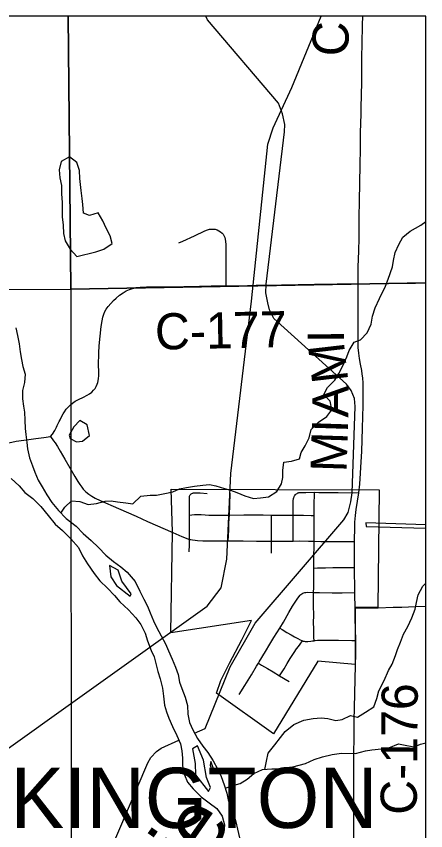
# Model space of a CAD drawing. Extents: x -87 to 2145, y -2128 to 440.
# Drawn here: x -40.88 to -40.237, y -691.904 to -690.623 of the extents above; entities that cross this region are included whole.
import ezdxf

# ---------------------------------------------------------------- set-up
doc = ezdxf.new("R2010")
doc.units = 0
for name, color, linetype in [('GM_X_City_Street', 7, 'Continuous'), ('GM_X_Corporation', 7, 'Continuous'), ('GM_X_Corporation_Text', 7, 'Continuous'), ('GM_X_County_Road', 7, 'Continuous'), ('GM_X_County_Road_Text', 7, 'Continuous'), ('GM_X_Major_River', 7, 'Continuous'), ('GM_X_Minor_Lake', 7, 'Continuous'), ('GM_X_Minor_River', 7, 'Continuous'), ('GM_X_Minor_River_Text', 7, 'Continuous'), ('GM_X_Rail_Line', 7, 'Continuous'), ('GM_X_Section', 7, 'Continuous'), ('GM_X_Township_Road', 7, 'Continuous'), ('GM_X_Township_Text', 7, 'Continuous'), ('SH_Cut_Line', 7, 'Continuous'), ('SN_P_Text', 7, 'Continuous')]:
    doc.layers.add(name, color=color, linetype=linetype)

msp = doc.modelspace()

# ---------------------------------------------------------------- linework, layer by layer
at = {"layer": 'GM_X_City_Street'}
for points in [[(-40.6079, -691.465), (-40.6078, -691.4538), (-40.6078, -691.4477), (-40.6078, -691.4454), (-40.6078, -691.4291), (-40.6077, -691.417), (-40.6077, -691.4071), (-40.6077, -691.3928), (-40.6076, -691.3788), (-40.6075, -691.3776), (-40.6072, -691.3766), (-40.6067, -691.3756), (-40.6061, -691.3748), (-40.6056, -691.3742)], [(-40.6056, -691.3742), (-40.6049, -691.3737), (-40.6042, -691.3734), (-40.6031, -691.3729), (-40.6022, -691.3726), (-40.6012, -691.3724), (-40.5991, -691.3721), (-40.5968, -691.372), (-40.5942, -691.3721), (-40.5906, -691.3724), (-40.5799, -691.3733)], [(-40.5467, -691.4479), (-40.5464, -691.4405), (-40.546, -691.43), (-40.5456, -691.4207), (-40.5452, -691.412), (-40.5449, -691.4071), (-40.5447, -691.4016), (-40.5445, -691.3966), (-40.5442, -691.3907), (-40.544, -691.3855), (-40.5437, -691.3789), (-40.5435, -691.3729)], [(-40.4449, -691.448), (-40.4449, -691.4434), (-40.4448, -691.4371), (-40.4447, -691.4298), (-40.4446, -691.4195), (-40.4447, -691.4074), (-40.4447, -691.3993), (-40.4447, -691.3936), (-40.4447, -691.385), (-40.4446, -691.3839), (-40.4445, -691.3831), (-40.4444, -691.3824), (-40.4443, -691.3817), (-40.444, -691.3807), (-40.4438, -691.38), (-40.4437, -691.3793), (-40.4434, -691.3786), (-40.443, -691.3778), (-40.4426, -691.3771), (-40.4423, -691.3765), (-40.4412, -691.375)], [(-40.4412, -691.375), (-40.4408, -691.3745), (-40.4403, -691.3741), (-40.4397, -691.3736), (-40.4386, -691.373), (-40.4379, -691.3727), (-40.4372, -691.3724), (-40.4364, -691.3721), (-40.4356, -691.3719), (-40.4348, -691.3718), (-40.4338, -691.3716), (-40.4326, -691.3715), (-40.4246, -691.3715), (-40.4114, -691.3714), (-40.4042, -691.3715), (-40.3739, -691.3717), (-40.3415, -691.372)], [(-40.412, -691.6048), (-40.4122, -691.5994), (-40.4125, -691.5855), (-40.4126, -691.5768), (-40.4125, -691.5645), (-40.4127, -691.5502), (-40.4126, -691.5391), (-40.4126, -691.5288), (-40.4124, -691.5212), (-40.4122, -691.4943), (-40.4122, -691.4906), (-40.4121, -691.4848), (-40.4121, -691.4699), (-40.4119, -691.4588), (-40.412, -691.4483), (-40.4119, -691.4325), (-40.4117, -691.4227), (-40.4115, -691.4136), (-40.4115, -691.4076), (-40.4115, -691.4026), (-40.4115, -691.3952), (-40.4115, -691.3866), (-40.4114, -691.3779), (-40.4114, -691.3714)], [(-40.6077, -691.4071), (-40.6039, -691.4068), (-40.5999, -691.4065), (-40.5952, -691.4062), (-40.5895, -691.4063), (-40.5832, -691.4068), (-40.5771, -691.4072), (-40.5715, -691.4075), (-40.5604, -691.4074), (-40.5524, -691.4072), (-40.5449, -691.4071), (-40.5224, -691.4069), (-40.5089, -691.4068), (-40.492, -691.4069), (-40.4789, -691.4071), (-40.4672, -691.4072), (-40.4447, -691.4074), (-40.4345, -691.4075), (-40.4284, -691.4075), (-40.4166, -691.4076), (-40.4115, -691.4076)], [(-40.4789, -691.4673), (-40.4789, -691.4572), (-40.4789, -691.4482), (-40.4789, -691.4471), (-40.4789, -691.4398), (-40.4789, -691.4313), (-40.4789, -691.4206), (-40.4789, -691.4119), (-40.4789, -691.4071)], [(-40.4122, -691.4906), (-40.4067, -691.4904), (-40.3937, -691.4901), (-40.3825, -691.4895), (-40.3613, -691.4895), (-40.3531, -691.4895), (-40.3483, -691.4895)], [(-40.5297, -691.6895), (-40.5208, -691.6753), (-40.5104, -691.6585), (-40.5021, -691.6447), (-40.4993, -691.6401), (-40.498, -691.6378), (-40.4939, -691.6311), (-40.4868, -691.6193), (-40.4829, -691.613), (-40.475, -691.5997), (-40.4658, -691.585), (-40.4601, -691.5754), (-40.4514, -691.5603), (-40.4457, -691.5507), (-40.4385, -691.5393), (-40.4359, -691.5356), (-40.434, -691.5333), (-40.4327, -691.532), (-40.4312, -691.5309)], [(-40.4312, -691.5309), (-40.4303, -691.5304), (-40.4295, -691.53), (-40.4281, -691.5294), (-40.4264, -691.529), (-40.4248, -691.5288), (-40.423, -691.5287), (-40.4126, -691.5288), (-40.4032, -691.529), (-40.3834, -691.5293), (-40.3678, -691.5294), (-40.3478, -691.5292)], [(-40.4658, -691.585), (-40.4622, -691.5873), (-40.4548, -691.5917), (-40.4478, -691.5958), (-40.4429, -691.5985), (-40.4375, -691.6015), (-40.4336, -691.6035), (-40.4311, -691.6047), (-40.4299, -691.6051), (-40.4291, -691.6053), (-40.4272, -691.6057), (-40.4257, -691.6059), (-40.4237, -691.6059), (-40.4216, -691.6058), (-40.4172, -691.6053), (-40.4141, -691.605), (-40.412, -691.6048), (-40.41, -691.6046), (-40.4063, -691.6042), (-40.4003, -691.6039), (-40.3966, -691.6038), (-40.3857, -691.6038), (-40.3734, -691.604), (-40.3526, -691.6043), (-40.3468, -691.6043)], [(-40.4662, -691.6601), (-40.4631, -691.6551), (-40.4591, -691.6488), (-40.4541, -691.6409), (-40.4493, -691.6329), (-40.4433, -691.6231), (-40.4394, -691.6178), (-40.4366, -691.614), (-40.4338, -691.6103), (-40.4299, -691.6051)], [(-40.4993, -691.6401), (-40.4943, -691.6431), (-40.485, -691.6485), (-40.4764, -691.6536), (-40.4662, -691.6601), (-40.4508, -691.6688)]]:
    msp.add_lwpolyline(points, dxfattribs=at)
at = {"layer": 'GM_X_Corporation'}
msp.add_lwpolyline([(-40.3475, -691.5525), (-40.3473, -691.5687), (-40.3471, -691.5859), (-40.347, -691.6038), (-40.347, -691.6095), (-40.347, -691.6271), (-40.3472, -691.6422), (-40.4058, -691.6372), (-40.4757, -691.7513), (-40.5653, -691.6875), (-40.5583, -691.6676), (-40.5449, -691.6399), (-40.5254, -691.6032), (-40.51, -691.5732), (-40.6372, -691.5925), (-40.6343, -691.4342), (-40.6362, -691.3666), (-40.3097, -691.3676), (-40.3115, -691.5525), (-40.3182, -691.5526), (-40.3231, -691.5526), (-40.331, -691.5527), (-40.3386, -691.5526)], close=True, dxfattribs=at)
at = {"layer": 'GM_X_County_Road'}
msp.add_line((-40.4789, -691.4482), (-40.4449, -691.448), dxfattribs=at)
for points in [[(-40.3426, -691.0433), (-40.3426, -691.0388), (-40.3424, -691.0165), (-40.3417, -690.9922), (-40.3413, -690.9711), (-40.3413, -690.9618), (-40.3412, -690.955), (-40.3412, -690.9475), (-40.3409, -690.9382), (-40.3405, -690.914), (-40.3401, -690.8842), (-40.3395, -690.8575), (-40.3391, -690.8301), (-40.3387, -690.8053), (-40.3381, -690.7767), (-40.3379, -690.7649), (-40.3376, -690.7475), (-40.3371, -690.7251), (-40.337, -690.709), (-40.3367, -690.6904), (-40.3361, -690.6624), (-40.3357, -690.6404), (-40.3356, -690.6363), (-40.3353, -690.6226)], [(-40.6245, -690.9792), (-40.6183, -690.9764), (-40.5998, -690.9677), (-40.5835, -690.9601), (-40.5794, -690.9585), (-40.5764, -690.9577), (-40.5734, -690.9573), (-40.5703, -690.9572), (-40.5672, -690.9576), (-40.5642, -690.9585), (-40.5615, -690.9599), (-40.5589, -690.9616), (-40.5565, -690.9636), (-40.5549, -690.9655), (-40.5536, -690.9676), (-40.5523, -690.9704), (-40.5514, -690.9734), (-40.5508, -690.977), (-40.5504, -690.9814), (-40.5505, -690.9936), (-40.5505, -691.0149), (-40.5504, -691.0316), (-40.5504, -691.0465)], [(-40.8258, -691.2837), (-40.8226, -691.2801), (-40.8191, -691.2743), (-40.8168, -691.2691), (-40.8155, -691.2663), (-40.8124, -691.2602), (-40.811, -691.2574), (-40.809, -691.2536), (-40.806, -691.2481), (-40.8041, -691.2449), (-40.8012, -691.2407), (-40.7979, -691.2369), (-40.7948, -691.2337), (-40.7914, -691.2309), (-40.7871, -691.2281), (-40.7822, -691.2254), (-40.7744, -691.2215), (-40.7683, -691.2185), (-40.7647, -691.2163), (-40.7613, -691.2137), (-40.7583, -691.2107), (-40.756, -691.2079), (-40.7542, -691.2048), (-40.7527, -691.2015), (-40.7518, -691.1987), (-40.7507, -691.1927), (-40.7503, -691.1878), (-40.7503, -691.181), (-40.7504, -691.1717), (-40.7499, -691.1518), (-40.7493, -691.1412), (-40.748, -691.1257), (-40.7463, -691.1108), (-40.745, -691.1016), (-40.7437, -691.096), (-40.7422, -691.0912), (-40.7404, -691.0871), (-40.7383, -691.0832), (-40.7354, -691.0791), (-40.7314, -691.0742), (-40.7271, -691.0697), (-40.7229, -691.0658), (-40.7175, -691.0615), (-40.7119, -691.0576), (-40.707, -691.0547), (-40.7019, -691.0522), (-40.6971, -691.0506), (-40.6916, -691.0493), (-40.6853, -691.0487), (-40.6753, -691.0483), (-40.6604, -691.0481), (-40.6163, -691.0476), (-40.592, -691.0473), (-40.5734, -691.0468), (-40.5635, -691.0468), (-40.5504, -691.0465)], [(-40.5504, -691.0465), (-40.5303, -691.0465), (-40.503, -691.0457), (-40.4632, -691.0449), (-40.411, -691.0441), (-40.3755, -691.0436), (-40.3556, -691.0435), (-40.3494, -691.0434), (-40.3426, -691.0433)], [(-40.3415, -691.372), (-40.34, -691.3587), (-40.3387, -691.3413), (-40.3378, -691.3232), (-40.337, -691.3071), (-40.3358, -691.2705), (-40.3348, -691.235), (-40.3345, -691.2114), (-40.3346, -691.2033), (-40.3348, -691.1996), (-40.3354, -691.1915), (-40.3361, -691.1853), (-40.3371, -691.1798), (-40.339, -691.17), (-40.3407, -691.1609), (-40.3418, -691.1523), (-40.3424, -691.1437), (-40.3427, -691.1319), (-40.3427, -691.1108), (-40.3427, -691.0928), (-40.3428, -691.0804), (-40.3425, -691.0655), (-40.3425, -691.0531), (-40.3426, -691.0433)], [(-41.0485, -691.3839), (-41.0378, -691.3785), (-41.028, -691.3731), (-41.0124, -691.364), (-40.9676, -691.3372), (-40.9217, -691.3099), (-40.9084, -691.3019), (-40.9025, -691.2986), (-40.8964, -691.2956), (-40.8919, -691.2938), (-40.8866, -691.2923), (-40.8799, -691.2911), (-40.8603, -691.2884), (-40.8492, -691.2869), (-40.8363, -691.2852), (-40.8258, -691.2837)], [(-40.8258, -691.2837), (-40.8212, -691.2903), (-40.8188, -691.2938), (-40.8151, -691.2994), (-40.8106, -691.3068), (-40.8034, -691.3191), (-40.7877, -691.3466), (-40.7829, -691.3546), (-40.7799, -691.3593), (-40.777, -691.3635), (-40.7746, -691.3664), (-40.7707, -691.3705), (-40.7659, -691.3745), (-40.7612, -691.3777), (-40.7557, -691.3808), (-40.7478, -691.3844), (-40.7193, -691.3968), (-40.6915, -691.4089), (-40.6734, -691.4171), (-40.6339, -691.4348)], [(-40.3482, -691.449), (-40.3482, -691.4446), (-40.3479, -691.4291), (-40.3476, -691.4185), (-40.3469, -691.408), (-40.3458, -691.3982), (-40.3415, -691.372)], [(-40.6339, -691.4348), (-40.6198, -691.4409), (-40.6128, -691.4437), (-40.6091, -691.445), (-40.6078, -691.4454)], [(-40.6078, -691.4454), (-40.6057, -691.4458), (-40.6028, -691.4463), (-40.5987, -691.4468), (-40.5948, -691.4471), (-40.5868, -691.4475), (-40.575, -691.4479), (-40.552, -691.4479), (-40.5467, -691.4479)], [(-40.5467, -691.4479), (-40.5235, -691.4478), (-40.5025, -691.4481), (-40.4789, -691.4482)], [(-40.4449, -691.448), (-40.4346, -691.4479), (-40.4205, -691.4482), (-40.412, -691.4483)], [(-40.412, -691.4483), (-40.4013, -691.4486), (-40.3912, -691.4487), (-40.3805, -691.449), (-40.3649, -691.449), (-40.3556, -691.449), (-40.3482, -691.449)], [(-40.3483, -691.4895), (-40.3483, -691.481), (-40.3484, -691.471), (-40.3483, -691.4606), (-40.3482, -691.449)], [(-40.3478, -691.5292), (-40.348, -691.5164), (-40.3482, -691.5008), (-40.3483, -691.4895)], [(-40.3473, -691.553), (-40.3477, -691.5316), (-40.3478, -691.5292)], [(-40.3473, -691.553), (-40.3384, -691.5532), (-40.3308, -691.5533), (-40.3229, -691.5532), (-40.318, -691.5531), (-40.3113, -691.5531)], [(-40.3468, -691.6043), (-40.3468, -691.5864), (-40.3471, -691.5692), (-40.3473, -691.553)], [(-40.3113, -691.5531), (-40.2876, -691.5523), (-40.2742, -691.5519), (-40.2532, -691.5512), (-40.2365, -691.5507)], [(-40.347, -691.6437), (-40.347, -691.6427), (-40.3468, -691.6276), (-40.3468, -691.6101), (-40.3468, -691.6043)], [(-40.3535, -692.0624), (-40.3515, -692.0539), (-40.3509, -692.0504), (-40.3503, -692.0448), (-40.3498, -692.033), (-40.3495, -692.0156), (-40.3495, -692.0044), (-40.3496, -691.9814), (-40.3495, -691.9627), (-40.3497, -691.9316), (-40.3495, -691.903), (-40.3494, -691.8545), (-40.3494, -691.8402), (-40.3495, -691.782), (-40.3491, -691.7573), (-40.3487, -691.7294), (-40.3484, -691.711), (-40.3476, -691.6874), (-40.347, -691.6437)]]:
    msp.add_lwpolyline(points, dxfattribs=at)
at = {"layer": 'GM_X_Major_River'}
for p, q in [((-40.5712, -691.8131), (-40.5681, -691.8098)), ((-40.5776, -691.8419), (-40.5747, -691.8355))]:
    msp.add_line(p, q, dxfattribs=at)
for points in [[(-40.8806, -691.1126), (-40.8776, -691.1246), (-40.8754, -691.1376), (-40.8736, -691.1502), (-40.8717, -691.1625), (-40.8695, -691.1733), (-40.8657, -691.1856), (-40.8669, -691.1989), (-40.87, -691.2114), (-40.8701, -691.2243), (-40.8682, -691.2358), (-40.8671, -691.2454), (-40.8664, -691.258), (-40.8657, -691.271), (-40.8645, -691.2806), (-40.863, -691.2928), (-40.8623, -691.3031), (-40.8589, -691.317), (-40.8545, -691.3297), (-40.8506, -691.3397), (-40.8454, -691.3521), (-40.8393, -691.363), (-40.8317, -691.3751), (-40.8238, -691.3872), (-40.8136, -691.3998), (-40.8015, -691.4128), (-40.7856, -691.4248), (-40.7746, -691.4362), (-40.7621, -691.4474), (-40.7507, -691.4581), (-40.7389, -691.4703), (-40.7271, -691.4802), (-40.7156, -691.4887), (-40.7057, -691.497), (-40.6929, -691.5116), (-40.6854, -691.5271), (-40.6794, -691.5395), (-40.6737, -691.5504), (-40.6695, -691.5608), (-40.6643, -691.5736), (-40.6597, -691.5833), (-40.6522, -691.5973), (-40.6454, -691.6097), (-40.6405, -691.6205), (-40.6348, -691.6337), (-40.6296, -691.6465), (-40.6254, -691.658), (-40.6232, -691.6699), (-40.6194, -691.68), (-40.6142, -691.6935), (-40.6108, -691.7066), (-40.6102, -691.7203), (-40.6076, -691.7334), (-40.6023, -691.745), (-40.5948, -691.7586), (-40.5865, -691.7707), (-40.5788, -691.7805), (-40.5702, -691.7937), (-40.5638, -691.8062), (-40.5581, -691.8186), (-40.5533, -691.8317), (-40.5492, -691.8444), (-40.5469, -691.8551), (-40.5438, -691.8652), (-40.5389, -691.8752), (-40.5348, -691.8895)], [(-40.8878, -691.3495), (-40.8753, -691.361), (-40.8662, -691.3716), (-40.8536, -691.3812), (-40.8411, -691.3938), (-40.8295, -691.4076), (-40.8186, -691.4217), (-40.8071, -691.4313), (-40.7939, -691.4443), (-40.7822, -691.4581), (-40.7758, -691.4713), (-40.7679, -691.4841), (-40.7574, -691.499), (-40.7483, -691.5107), (-40.7366, -691.5222), (-40.7256, -691.5337), (-40.7172, -691.5439), (-40.7036, -691.5562), (-40.6918, -691.5688), (-40.6839, -691.5794), (-40.6775, -691.5929), (-40.6734, -691.6049), (-40.6678, -691.6203), (-40.6632, -691.63), (-40.6605, -691.6404), (-40.6572, -691.6535), (-40.6538, -691.665), (-40.6501, -691.6796), (-40.6483, -691.6923), (-40.6469, -691.7064), (-40.6435, -691.7165), (-40.64, -691.7269), (-40.6344, -691.74), (-40.6273, -691.754), (-40.6217, -691.7671), (-40.6198, -691.7783), (-40.6187, -691.7897), (-40.6187, -691.8015), (-40.6154, -691.8157), (-40.6105, -691.8273), (-40.6018, -691.8379), (-40.5893, -691.8502), (-40.5767, -691.8598), (-40.5649, -691.869), (-40.5562, -691.8807), (-40.5528, -691.8945), (-40.5536, -691.9063)], [(-40.7332, -691.4866), (-40.7314, -691.5045), (-40.7224, -691.5181), (-40.7008, -691.5349)], [(-40.7008, -691.5349), (-40.6993, -691.5312), (-40.7141, -691.5112), (-40.7196, -691.4939), (-40.7332, -691.4866)], [(-40.5948, -691.7704), (-40.603, -691.775), (-40.5988, -691.7981), (-40.598, -691.816), (-40.5776, -691.8419)], [(-40.5747, -691.8355), (-40.581, -691.82), (-40.5854, -691.7928), (-40.5948, -691.7704)], [(-40.574, -691.7946), (-40.5754, -691.8008), (-40.5712, -691.8131)], [(-40.5681, -691.8098), (-40.574, -691.7946)], [(-40.5348, -691.8895), (-40.5322, -691.901), (-40.5292, -691.9148), (-40.5269, -691.9248), (-40.5244, -691.9386), (-40.5226, -691.9528), (-40.5227, -691.9661), (-40.5201, -691.9803), (-40.5205, -691.9898), (-40.5217, -692.0019), (-40.5251, -692.014), (-40.5301, -692.026), (-40.5401, -692.0382), (-40.5508, -692.0511), (-40.5637, -692.0613), (-40.5862, -692.0804)]]:
    msp.add_lwpolyline(points, dxfattribs=at)
at = {"layer": 'GM_X_Minor_Lake'}
msp.add_line((-40.3302, -691.4251), (-40.2365, -691.4279), dxfattribs=at)
for points in [[(-40.78, -690.878), (-40.7803, -690.8654), (-40.7848, -690.8526), (-40.7959, -690.8439), (-40.8091, -690.851), (-40.8122, -690.8639), (-40.8111, -690.8765), (-40.8089, -690.8888), (-40.8086, -690.9017), (-40.8075, -690.9155), (-40.8075, -690.925), (-40.8076, -690.938), (-40.8061, -690.9514), (-40.8055, -690.964), (-40.8028, -690.9759), (-40.7953, -690.9888), (-40.7847, -691.0006), (-40.7548, -690.9933)], [(-40.7548, -690.9933), (-40.7421, -690.9891), (-40.7289, -690.9801), (-40.7322, -690.9678), (-40.7383, -690.9561), (-40.7439, -690.9445), (-40.7511, -690.932), (-40.7645, -690.9357), (-40.7743, -690.9323), (-40.7754, -690.9189), (-40.7762, -690.9094), (-40.7776, -690.8967), (-40.78, -690.878)], [(-40.7648, -691.282), (-40.7682, -691.265), (-40.7801, -691.2584), (-40.7893, -691.2682)], [(-40.7893, -691.2682), (-40.7965, -691.2815), (-40.7952, -691.2865), (-40.7851, -691.2918), (-40.7759, -691.291), (-40.7648, -691.282)], [(-40.2365, -691.4225), (-40.3308, -691.4194), (-40.3302, -691.4251)]]:
    msp.add_lwpolyline(points, dxfattribs=at)
at = {"layer": 'GM_X_Minor_River'}
for points in [[(-40.5995, -691.75), (-40.5828, -691.743), (-40.5437, -691.6461), (-40.5044, -691.577), (-40.3649, -691.4147), (-40.3584, -691.4031), (-40.354, -691.3865), (-40.3523, -691.3721), (-40.3475, -691.2366), (-40.3482, -691.224), (-40.3535, -691.2112), (-40.3607, -691.2011), (-40.4749, -691.0979), (-40.4817, -691.0843), (-40.4843, -691.0735), (-40.4876, -691.0578), (-40.4871, -691.0437), (-40.4585, -690.8045), (-40.4577, -690.7927), (-40.4613, -690.7762), (-40.4679, -690.7592), (-40.5792, -690.6279), (-40.5822, -690.6226)], [(-40.8096, -691.4041), (-40.8035, -691.3948), (-40.7929, -691.3849), (-40.7797, -691.3857), (-40.7669, -691.3908), (-40.7535, -691.389), (-40.7401, -691.3853), (-40.7306, -691.3848), (-40.7208, -691.3863), (-40.7075, -691.388), (-40.6969, -691.3895), (-40.6843, -691.3774), (-40.6695, -691.376), (-40.6592, -691.376), (-40.6462, -691.373), (-40.6339, -691.3704), (-40.6235, -691.3658), (-40.6124, -691.3636), (-40.5998, -691.3617), (-40.5868, -691.3603), (-40.5761, -691.3591), (-40.5663, -691.361), (-40.5528, -691.3653), (-40.543, -691.3679), (-40.5332, -691.3717), (-40.5209, -691.3767), (-40.507, -691.3811), (-40.4963, -691.3803), (-40.4837, -691.3785), (-40.4705, -691.3702), (-40.4632, -691.3579), (-40.4609, -691.348), (-40.4609, -691.337), (-40.4593, -691.3241), (-40.4475, -691.3222), (-40.4348, -691.3185), (-40.4322, -691.3087), (-40.4257, -691.2982), (-40.4196, -691.2855), (-40.4165, -691.2726), (-40.405, -691.2608), (-40.3918, -691.2522), (-40.3838, -691.2414), (-40.3864, -691.228), (-40.3963, -691.2173), (-40.3906, -691.2065), (-40.3791, -691.1951), (-40.3731, -691.1846), (-40.3662, -691.1715), (-40.3604, -691.1584), (-40.3566, -691.1482), (-40.3489, -691.1352), (-40.3389, -691.1313), (-40.3286, -691.1203), (-40.3221, -691.1068), (-40.3201, -691.0943), (-40.3158, -691.0811), (-40.3089, -691.0665), (-40.2998, -691.047), (-40.2956, -691.0361), (-40.2888, -691.0165), (-40.287, -691.0066), (-40.2843, -690.9942), (-40.2785, -690.9814), (-40.2724, -690.9698), (-40.261, -690.9607), (-40.244, -690.951), (-40.2365, -690.9454)], [(-40.4895, -691.8073), (-40.4866, -691.7941), (-40.4842, -691.7816), (-40.4735, -691.7686), (-40.4644, -691.7571), (-40.4572, -691.7475), (-40.4435, -691.7366), (-40.4281, -691.7299), (-40.4131, -691.7274), (-40.4006, -691.7263), (-40.3903, -691.727), (-40.3779, -691.7305), (-40.3676, -691.729), (-40.3548, -691.7222), (-40.3435, -691.7249), (-40.3311, -691.7173), (-40.3182, -691.7087), (-40.3132, -691.6959), (-40.3101, -691.6834), (-40.3019, -691.6673), (-40.2949, -691.6516), (-40.2892, -691.6415), (-40.2842, -691.6283), (-40.2808, -691.6186), (-40.2762, -691.6069), (-40.2712, -691.5945), (-40.2644, -691.5826), (-40.2585, -691.5687), (-40.2531, -691.5551), (-40.2512, -691.5449), (-40.2481, -691.5325), (-40.2412, -691.519), (-40.2365, -691.5145)], [(-40.7964, -692.0857), (-40.6733, -691.7969), (-40.6684, -691.7883), (-40.6594, -691.7791), (-40.652, -691.7737), (-40.6242, -691.7612)], [(-40.5516, -691.837), (-40.5412, -691.8329), (-40.5281, -691.8295), (-40.5172, -691.8227), (-40.5063, -691.8136), (-40.4928, -691.8076), (-40.4783, -691.8066), (-40.4688, -691.8065), (-40.4558, -691.8043), (-40.4451, -691.8032), (-40.4355, -691.8008), (-40.4255, -691.7978), (-40.412, -691.7918), (-40.3989, -691.7877), (-40.3836, -691.784), (-40.3687, -691.7815), (-40.3467, -691.7823), (-40.3309, -691.7783), (-40.3214, -691.7767), (-40.3057, -691.775), (-40.2946, -691.7731), (-40.2792, -691.7668), (-40.2664, -691.7699), (-40.2547, -691.7719), (-40.2447, -691.7677), (-40.2365, -691.7655)]]:
    msp.add_lwpolyline(points, dxfattribs=at)
at = {"layer": 'GM_X_Rail_Line'}
msp.add_lwpolyline([(-41.1724, -692.0809), (-41.0454, -691.9191), (-40.9855, -691.8485), (-40.9329, -691.8025), (-40.5797, -691.5506), (-40.5579, -691.5215), (-40.5491, -691.4767), (-40.5425, -691.3418), (-40.5101, -691.0709), (-40.4846, -690.8239), (-40.4763, -690.7982), (-40.4466, -690.7348), (-40.4009, -690.6226)], dxfattribs=at)
at = {"layer": 'GM_X_Section'}
msp.add_lwpolyline([(-41.8124, -691.0555), (-40.7939, -691.0517), (-40.7933, -692.0692), (-41.8025, -692.0857), (-41.8124, -691.0714)], close=True, dxfattribs=at)
at = {"layer": 'GM_X_Township_Road'}
msp.add_lwpolyline([(-40.3426, -691.0433), (-40.3184, -691.043), (-40.3066, -691.0429), (-40.2948, -691.0428), (-40.2756, -691.0425), (-40.2526, -691.0422), (-40.2365, -691.042)], dxfattribs=at)
at = {"layer": 'GM_X_Township_Text'}
msp.add_lwpolyline([(-40.2365, -692.0607), (-40.2365, -690.6226), (-43.8263, -690.6226)], dxfattribs=at)
at = {"layer": 'SH_Cut_Line'}
msp.add_lwpolyline([(-40.2365, -692.0607), (-40.2365, -690.6226), (-47.0365, -690.6226)], dxfattribs=at)
at = {"layer": 'SN_P_Text'}
for points in [[(-40.7982, -690.6226), (-41.8146, -690.6226), (-41.8124, -691.0555), (-40.7939, -691.0517)], [(-40.2365, -691.0417), (-40.2365, -690.6226), (-40.7982, -690.6226), (-40.7939, -691.0517)], [(-40.2365, -692.0557), (-40.2365, -691.0417), (-40.7939, -691.0517), (-40.7933, -692.0692)]]:
    msp.add_lwpolyline(points, close=True, dxfattribs=at)

# ---------------------------------------------------------------- texts
at = {"layer": 'GM_X_Corporation_Text'}
msp.add_text('LOCKINGTON', height=0.0947, rotation=0, dxfattribs=at).set_placement((-41.1494, -691.8994))
at = {"layer": 'GM_X_County_Road_Text'}
for s, height, rotation, p in [('C', 0.0568, 88.3488, (-40.3584, -690.6862)), ('C-177', 0.05682, 1.0964, (-40.6614, -691.147)), ('I', 0.0568, 90.2888, (-40.365, -691.1366)), ('M', 0.0568, 96.6051, (-40.358, -691.1962)), ('A', 0.0568, 89.3468, (-40.3581, -691.254)), ('I', 0.0568, 88.1712, (-40.3589, -691.2786)), ('M', 0.0568, 88.1625, (-40.3609, -691.3403)), ('C-176', 0.05682, 89.4666, (-40.2507, -691.8789))]:
    msp.add_text(s, height=height, rotation=rotation, dxfattribs=at).set_placement(p)
at = {"layer": 'GM_X_Minor_River_Text'}
msp.add_text('Loramie', height=0.0946, rotation=54.9691, dxfattribs=at).set_placement((-40.8024, -692.2653))

doc.saveas('drawing.dxf')
